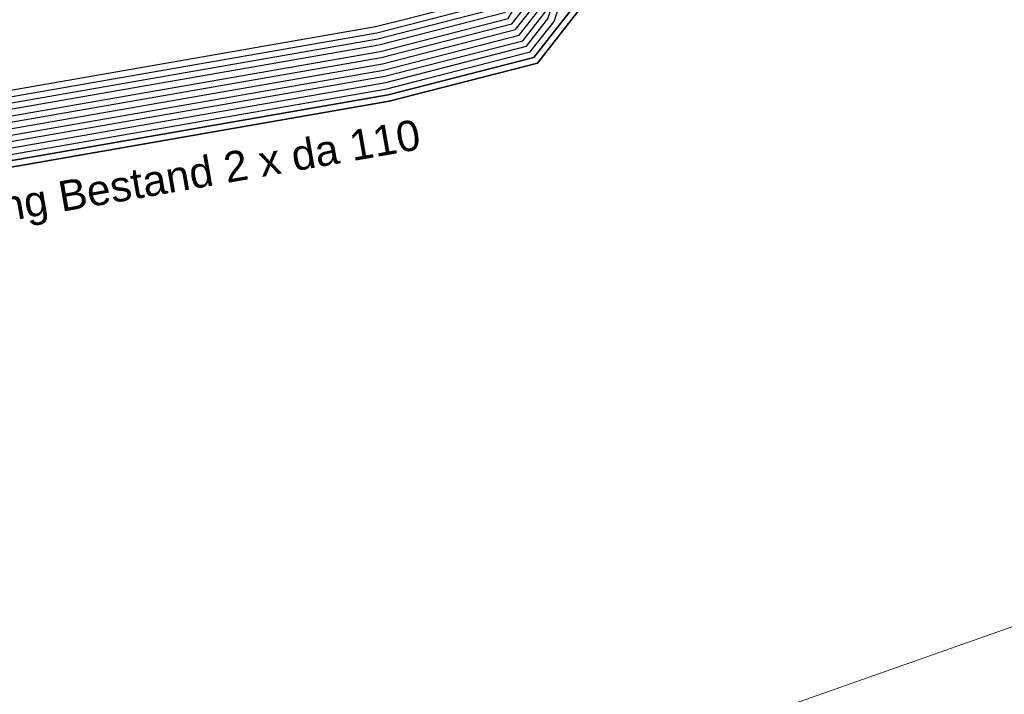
# Model space of a CAD drawing. Header units: metres. Extents: x -502 to 161, y -108 to 174.
# Tile 264 of 656: x -212.12 to -204.35, y -13.71 to -8.39. Entities that reach past the tile are written whole.
import ezdxf

# ---------------------------------------------------------------- set-up
doc = ezdxf.new("R2010")
doc.units = ezdxf.units.M
doc.header["$LTSCALE"] = 0.1
for name, color, linetype in [('BRI31-005.05-5p02-Koordinierung Lageplan 4. BA ZOB West 2022-06-15', 7, 'Continuous'), ('BRI31-005.06-5f07-Koordinierung Lageplan 4. BA ZOB Fernbusbahnh', 7, 'Continuous'), ('BRI32-005.02-5f05-Koordinierung Schemaplan 4 BA ZOB Teilbereich', 7, 'Continuous'), ('BRI32-005.03-5f06-Koordinierung Schemaplan 4 BA ZOB Teilbereich 2 Ost - Bahnhofsallee 2023-01-21', 7, 'Continuous')]:
    doc.layers.add(name, color=color, linetype=linetype)
doc.styles.add('Arial', font='arial.ttf')

msp = doc.modelspace()

# ---------------------------------------------------------------- linework, layer by layer
at = {"layer": 'BRI31-005.05-5p02-Koordinierung Lageplan 4. BA ZOB West 2022-06-15', "color": 250, "linetype": 'Continuous', "lineweight": 25, "true_color": 0x333333, "transparency": 33554687, "flags": 128}
for points in [[(-228.6567, -18.1334), (-224.4877, -11.8284), (-224.1907, -11.5134), (-223.5177, -11.3184), (-222.0817, -11.0284), (-209.2477, -8.7884), (-208.1777, -8.5134), (-207.9767, -8.2564), (-207.2077, -7.4424), (-205.0687, -4.2114), (-204.5087, -3.2234), (-204.4557, -2.4414), (-204.7127, -1.3154)], [(-229.0277, -18.0634), (-224.7607, -11.6114), (-224.3797, -11.2054), (-223.6017, -10.9754), (-222.1447, -10.6854), (-209.3107, -8.4454), (-209.0457, -8.3784), (-208.3807, -8.2054), (-208.1917, -7.9634), (-207.6767, -7.4274), (-207.5017, -7.2534), (-205.3697, -4.0294), (-204.8517, -3.1184), (-204.8057, -2.4694), (-205.0557, -1.3924)], [(-228.9747, -18.0734), (-224.7217, -11.6424), (-224.3527, -11.2494), (-223.5897, -11.0244), (-222.1357, -10.7344), (-209.3017, -8.4944), (-208.3517, -8.2494), (-208.1557, -7.9984), (-207.6407, -7.4624), (-207.4597, -7.2804), (-205.3267, -4.0554), (-204.8027, -3.1334), (-204.7557, -2.4654), (-205.0067, -1.3814)], [(-228.9217, -18.0834), (-224.6827, -11.6734), (-224.3257, -11.2934), (-223.5777, -11.0734), (-222.1267, -10.7834), (-209.2927, -8.5434), (-208.3227, -8.2934), (-208.0477, -8.1034), (-207.5327, -7.5674), (-207.3337, -7.3614), (-205.1977, -4.1334), (-204.6557, -3.1784), (-204.6057, -2.4534), (-204.8597, -1.3484)], [(-204.9577, -1.3704), (-204.7057, -2.4614), (-204.7537, -3.1484), (-205.2837, -4.0814), (-207.4177, -7.3074), (-207.6047, -7.4974), (-208.1197, -8.0334), (-208.2937, -8.3374), (-209.2837, -8.5924), (-222.1177, -10.8324), (-223.5657, -11.1224), (-224.2987, -11.3374), (-224.6437, -11.7044), (-228.8687, -18.0934)], [(-228.8157, -18.1034), (-224.6047, -11.7354), (-224.2717, -11.3814), (-223.5537, -11.1714), (-222.1087, -10.8814), (-209.2747, -8.6414), (-208.2647, -8.3814), (-208.0837, -8.0684), (-207.5687, -7.5324), (-207.3757, -7.3344), (-205.2407, -4.1074), (-204.7047, -3.1634), (-204.6557, -2.4574), (-204.9087, -1.3594)], [(-228.7627, -18.1134), (-224.5657, -11.7664), (-224.2447, -11.4254), (-223.5417, -11.2204), (-222.0997, -10.9304), (-209.2657, -8.6904), (-208.2357, -8.4254), (-208.0127, -8.1394), (-207.2917, -7.3884), (-205.1547, -4.1594), (-204.6067, -3.1934), (-204.5557, -2.4494), (-204.8107, -1.3374)], [(-228.7097, -18.1234), (-224.5267, -11.7974), (-224.2177, -11.4694), (-223.5297, -11.2694), (-222.0907, -10.9794), (-209.2567, -8.7394), (-208.2067, -8.4694), (-208.0057, -8.2114), (-207.2497, -7.4154), (-205.1117, -4.1854), (-204.5577, -3.2084), (-204.5057, -2.4454), (-204.7617, -1.3264)], [(-228.6037, -18.1434), (-224.4487, -11.8594), (-224.1637, -11.5574), (-223.5057, -11.3674), (-222.0727, -11.0774), (-209.2387, -8.8374), (-208.1487, -8.5574), (-207.9437, -8.2944), (-207.1657, -7.4694), (-205.4677, -3.1904), (-205.5627, -2.5404), (-205.8127, -1.6714)], [(-228.5507, -18.1534), (-224.4097, -11.8904), (-224.1367, -11.6014), (-223.4937, -11.4164), (-222.0637, -11.1264), (-209.2297, -8.8864), (-208.1197, -8.6014), (-207.9797, -8.4214), (-207.9507, -8.3844), (-206.7597, -4.7704), (-206.8417, -4.0074), (-207.3557, -1.9594)], [(-228.4977, -18.1634), (-224.3707, -11.9214), (-224.1097, -11.6454), (-223.4817, -11.4654), (-222.0547, -11.1754), (-209.2207, -8.9354), (-208.9177, -8.8584), (-208.0907, -8.6454), (-207.9027, -8.4044), (-206.7097, -4.7764), (-206.7917, -3.9994), (-207.3077, -1.9474)]]:
    msp.add_lwpolyline(points, dxfattribs=at)
at = {"layer": 'BRI31-005.05-5p02-Koordinierung Lageplan 4. BA ZOB West 2022-06-15', "color": 190, "linetype": 'Continuous', "lineweight": 35, "true_color": 0x7f00ff, "transparency": 33554687, "flags": 128}
for points in [[(-228.4447, -18.1734), (-224.3317, -11.9524), (-224.0827, -11.6894), (-223.4697, -11.5144), (-222.0457, -11.2244), (-209.2117, -8.9844), (-208.0617, -8.6894), (-207.4327, -7.8824), (-207.1237, -7.4964), (-205.0257, -4.2374), (-204.4597, -3.2384), (-204.4057, -2.4374), (-204.6637, -1.3044)], [(-228.3917, -18.1834), (-224.2927, -11.9834), (-224.0557, -11.7334), (-223.4577, -11.5634), (-222.0367, -11.2734), (-209.2027, -9.0334), (-208.0327, -8.7334), (-207.3937, -7.9134), (-207.0817, -7.5234), (-204.9827, -4.2634), (-204.4107, -3.2534), (-204.3557, -2.4334), (-204.6147, -1.2934)]]:
    msp.add_lwpolyline(points, dxfattribs=at)
at = {"layer": 'BRI31-005.06-5f07-Koordinierung Lageplan 4. BA ZOB Fernbusbahnh', "color": 250, "linetype": 'Continuous', "lineweight": 20, "true_color": 0x333333, "transparency": 33554687, "flags": 128}
for points in [[(-228.6567, -18.1334), (-224.4877, -11.8284), (-224.1907, -11.5134), (-223.5177, -11.3184), (-222.0817, -11.0284), (-209.2477, -8.7884), (-208.1777, -8.5134), (-207.9767, -8.2564), (-207.2077, -7.4424), (-205.0687, -4.2114), (-204.5087, -3.2234), (-204.4557, -2.4414), (-204.7127, -1.3154)], [(-229.0277, -18.0634), (-224.7607, -11.6114), (-224.3797, -11.2054), (-223.6017, -10.9754), (-222.1447, -10.6854), (-209.3107, -8.4454), (-209.0457, -8.3784), (-208.3807, -8.2054), (-208.1917, -7.9634), (-207.6767, -7.4274), (-207.5017, -7.2534), (-205.3697, -4.0294), (-204.8517, -3.1184), (-204.8057, -2.4694), (-205.0557, -1.3924)], [(-228.9747, -18.0734), (-224.7217, -11.6424), (-224.3527, -11.2494), (-223.5897, -11.0244), (-222.1357, -10.7344), (-209.3017, -8.4944), (-208.3517, -8.2494), (-208.1557, -7.9984), (-207.6407, -7.4624), (-207.4597, -7.2804), (-205.3267, -4.0554), (-204.8027, -3.1334), (-204.7557, -2.4654), (-205.0067, -1.3814)], [(-228.9217, -18.0834), (-224.6827, -11.6734), (-224.3257, -11.2934), (-223.5777, -11.0734), (-222.1267, -10.7834), (-209.2927, -8.5434), (-208.3227, -8.2934), (-208.0477, -8.1034), (-207.5327, -7.5674), (-207.3337, -7.3614), (-205.1977, -4.1334), (-204.6557, -3.1784), (-204.6057, -2.4534), (-204.8597, -1.3484)], [(-204.9577, -1.3704), (-204.7057, -2.4614), (-204.7537, -3.1484), (-205.2837, -4.0814), (-207.4177, -7.3074), (-207.6047, -7.4974), (-208.1197, -8.0334), (-208.2937, -8.3374), (-209.2837, -8.5924), (-222.1177, -10.8324), (-223.5657, -11.1224), (-224.2987, -11.3374), (-224.6437, -11.7044), (-228.8687, -18.0934)], [(-228.8157, -18.1034), (-224.6047, -11.7354), (-224.2717, -11.3814), (-223.5537, -11.1714), (-222.1087, -10.8814), (-209.2747, -8.6414), (-208.2647, -8.3814), (-208.0837, -8.0684), (-207.5687, -7.5324), (-207.3757, -7.3344), (-205.2407, -4.1074), (-204.7047, -3.1634), (-204.6557, -2.4574), (-204.9087, -1.3594)], [(-228.7627, -18.1134), (-224.5657, -11.7664), (-224.2447, -11.4254), (-223.5417, -11.2204), (-222.0997, -10.9304), (-209.2657, -8.6904), (-208.2357, -8.4254), (-208.0127, -8.1394), (-207.2917, -7.3884), (-205.1547, -4.1594), (-204.6067, -3.1934), (-204.5557, -2.4494), (-204.8107, -1.3374)], [(-228.7097, -18.1234), (-224.5267, -11.7974), (-224.2177, -11.4694), (-223.5297, -11.2694), (-222.0907, -10.9794), (-209.2567, -8.7394), (-208.2067, -8.4694), (-208.0057, -8.2114), (-207.2497, -7.4154), (-205.1117, -4.1854), (-204.5577, -3.2084), (-204.5057, -2.4454), (-204.7617, -1.3264)], [(-228.6037, -18.1434), (-224.4487, -11.8594), (-224.1637, -11.5574), (-223.5057, -11.3674), (-222.0727, -11.0774), (-209.2387, -8.8374), (-208.1487, -8.5574), (-207.9437, -8.2944), (-207.1657, -7.4694), (-205.4677, -3.1904), (-205.5627, -2.5404), (-205.8127, -1.6714)], [(-228.5507, -18.1534), (-224.4097, -11.8904), (-224.1367, -11.6014), (-223.4937, -11.4164), (-222.0637, -11.1264), (-209.2297, -8.8864), (-208.1197, -8.6014), (-207.9797, -8.4214), (-207.9507, -8.3844), (-206.7597, -4.7704), (-206.8417, -4.0074), (-207.3557, -1.9594)], [(-228.4977, -18.1634), (-224.3707, -11.9214), (-224.1097, -11.6454), (-223.4817, -11.4654), (-222.0547, -11.1754), (-209.2207, -8.9354), (-208.9177, -8.8584), (-208.0907, -8.6454), (-207.9027, -8.4044), (-206.7097, -4.7764), (-206.7917, -3.9994), (-207.3077, -1.9474)]]:
    msp.add_lwpolyline(points, dxfattribs=at)
at = {"layer": 'BRI31-005.06-5f07-Koordinierung Lageplan 4. BA ZOB Fernbusbahnh', "color": 190, "linetype": 'Continuous', "lineweight": 30, "true_color": 0x7f00ff, "transparency": 33554687, "flags": 128}
for points in [[(-228.4447, -18.1734), (-224.3317, -11.9524), (-224.0827, -11.6894), (-223.4697, -11.5144), (-222.0457, -11.2244), (-209.2117, -8.9844), (-208.0617, -8.6894), (-207.4327, -7.8824), (-207.1237, -7.4964), (-205.0257, -4.2374), (-204.4597, -3.2384), (-204.4057, -2.4374), (-204.6637, -1.3044)], [(-228.3917, -18.1834), (-224.2927, -11.9834), (-224.0557, -11.7334), (-223.4577, -11.5634), (-222.0367, -11.2734), (-209.2027, -9.0334), (-208.0327, -8.7334), (-207.3937, -7.9134), (-207.0817, -7.5234), (-204.9827, -4.2634), (-204.4107, -3.2534), (-204.3557, -2.4334), (-204.6147, -1.2934)]]:
    msp.add_lwpolyline(points, dxfattribs=at)
at = {"layer": 'BRI31-005.06-5f07-Koordinierung Lageplan 4. BA ZOB Fernbusbahnh', "color": 7, "linetype": 'Continuous', "lineweight": 13, "transparency": 33554687}
msp.add_polyline3d([(-96.9273, 36.5347, 321.7413), (-127.6577, 19.2668, 321.0921), (-131.5784, 16.8089, 321.0847), (-145.2307, 10.3373, 321.2303), (-159.1332, 4.1861, 321.2019), (-170.6864, -0.6216, 321.2527), (-175.3442, -2.4624, 321.2536), (-188.1709, -7.3861, 321.2474), (-196.8471, -10.5554, 321.3471), (-209.1849, -14.9024, 321.4012), (-222.8753, -19.5184, 321.4022), (-237.2406, -24.2474, 321.3764)], dxfattribs=at)
at = {"layer": 'BRI32-005.02-5f05-Koordinierung Schemaplan 4 BA ZOB Teilbereich', "color": 190, "linetype": 'Continuous', "lineweight": 35, "true_color": 0x7f00ff, "transparency": 33554687, "flags": 128}
for points in [[(-228.4447, -18.1734), (-224.3317, -11.9524), (-224.0827, -11.6894), (-223.4697, -11.5144), (-222.0457, -11.2244), (-209.2117, -8.9844), (-208.0617, -8.6894), (-207.4327, -7.8824), (-207.1237, -7.4964), (-205.0257, -4.2374), (-204.4597, -3.2384), (-204.4057, -2.4374), (-204.6637, -1.3044)], [(-228.3917, -18.1834), (-224.2927, -11.9834), (-224.0557, -11.7334), (-223.4577, -11.5634), (-222.0367, -11.2734), (-209.2027, -9.0334), (-208.0327, -8.7334), (-207.3937, -7.9134), (-207.0817, -7.5234), (-204.9827, -4.2634), (-204.4107, -3.2534), (-204.3557, -2.4334), (-204.6147, -1.2934)]]:
    msp.add_lwpolyline(points, dxfattribs=at)
at = {"layer": 'BRI32-005.02-5f05-Koordinierung Schemaplan 4 BA ZOB Teilbereich', "color": 250, "linetype": 'Continuous', "lineweight": 25, "true_color": 0x333333, "transparency": 33554687, "flags": 128}
for points in [[(-229.0277, -18.0634), (-224.7607, -11.6114), (-224.3797, -11.2054), (-223.6017, -10.9754), (-222.1447, -10.6854), (-209.3107, -8.4454), (-209.0457, -8.3784), (-208.3807, -8.2054), (-208.1917, -7.9634), (-207.6767, -7.4274), (-207.5017, -7.2534), (-205.3697, -4.0294), (-204.8517, -3.1184), (-204.8057, -2.4694), (-205.0557, -1.3924)], [(-228.9747, -18.0734), (-224.7217, -11.6424), (-224.3527, -11.2494), (-223.5897, -11.0244), (-222.1357, -10.7344), (-209.3017, -8.4944), (-208.3517, -8.2494), (-208.1557, -7.9984), (-207.6407, -7.4624), (-207.4597, -7.2804), (-205.3267, -4.0554), (-204.8027, -3.1334), (-204.7557, -2.4654), (-205.0067, -1.3814)], [(-228.9217, -18.0834), (-224.6827, -11.6734), (-224.3257, -11.2934), (-223.5777, -11.0734), (-222.1267, -10.7834), (-209.2927, -8.5434), (-208.3227, -8.2934), (-208.0477, -8.1034), (-207.5327, -7.5674), (-207.3337, -7.3614), (-205.1977, -4.1334), (-204.6557, -3.1784), (-204.6057, -2.4534), (-204.8597, -1.3484)], [(-204.9577, -1.3704), (-204.7057, -2.4614), (-204.7537, -3.1484), (-205.2837, -4.0814), (-207.4177, -7.3074), (-207.6047, -7.4974), (-208.1197, -8.0334), (-208.2937, -8.3374), (-209.2837, -8.5924), (-222.1177, -10.8324), (-223.5657, -11.1224), (-224.2987, -11.3374), (-224.6437, -11.7044), (-228.8687, -18.0934)], [(-228.8157, -18.1034), (-224.6047, -11.7354), (-224.2717, -11.3814), (-223.5537, -11.1714), (-222.1087, -10.8814), (-209.2747, -8.6414), (-208.2647, -8.3814), (-208.0837, -8.0684), (-207.5687, -7.5324), (-207.3757, -7.3344), (-205.2407, -4.1074), (-204.7047, -3.1634), (-204.6557, -2.4574), (-204.9087, -1.3594)], [(-228.7627, -18.1134), (-224.5657, -11.7664), (-224.2447, -11.4254), (-223.5417, -11.2204), (-222.0997, -10.9304), (-209.2657, -8.6904), (-208.2357, -8.4254), (-208.0127, -8.1394), (-207.2917, -7.3884), (-205.1547, -4.1594), (-204.6067, -3.1934), (-204.5557, -2.4494), (-204.8107, -1.3374)], [(-228.5507, -18.1534), (-224.4097, -11.8904), (-224.1367, -11.6014), (-223.4937, -11.4164), (-222.0637, -11.1264), (-209.2297, -8.8864), (-208.1197, -8.6014), (-207.9797, -8.4214), (-207.9507, -8.3844), (-206.7597, -4.7704), (-206.8417, -4.0074), (-207.3557, -1.9594)], [(-228.4977, -18.1634), (-224.3707, -11.9214), (-224.1097, -11.6454), (-223.4817, -11.4654), (-222.0547, -11.1754), (-209.2207, -8.9354), (-208.9177, -8.8584), (-208.0907, -8.6454), (-207.9027, -8.4044), (-206.7097, -4.7764), (-206.7917, -3.9994), (-207.3077, -1.9474)]]:
    msp.add_lwpolyline(points, dxfattribs=at)
at = {"layer": 'BRI32-005.03-5f06-Koordinierung Schemaplan 4 BA ZOB Teilbereich 2 Ost - Bahnhofsallee 2023-01-21', "color": 250, "linetype": 'Continuous', "lineweight": 20, "true_color": 0x333333, "transparency": 33554687, "flags": 128}
for points in [[(-228.6567, -18.1334), (-224.4877, -11.8284), (-224.1907, -11.5134), (-223.5177, -11.3184), (-222.0817, -11.0284), (-209.2477, -8.7884), (-208.1777, -8.5134), (-207.9767, -8.2564), (-207.2077, -7.4424), (-205.0687, -4.2114), (-204.5087, -3.2234), (-204.4557, -2.4414), (-204.7127, -1.3154)], [(-229.0277, -18.0634), (-224.7607, -11.6114), (-224.3797, -11.2054), (-223.6017, -10.9754), (-222.1447, -10.6854), (-209.3107, -8.4454), (-209.0457, -8.3784), (-208.3807, -8.2054), (-208.1917, -7.9634), (-207.6767, -7.4274), (-207.5017, -7.2534), (-205.3697, -4.0294), (-204.8517, -3.1184), (-204.8057, -2.4694), (-205.0557, -1.3924)], [(-228.9747, -18.0734), (-224.7217, -11.6424), (-224.3527, -11.2494), (-223.5897, -11.0244), (-222.1357, -10.7344), (-209.3017, -8.4944), (-208.3517, -8.2494), (-208.1557, -7.9984), (-207.6407, -7.4624), (-207.4597, -7.2804), (-205.3267, -4.0554), (-204.8027, -3.1334), (-204.7557, -2.4654), (-205.0067, -1.3814)], [(-228.9217, -18.0834), (-224.6827, -11.6734), (-224.3257, -11.2934), (-223.5777, -11.0734), (-222.1267, -10.7834), (-209.2927, -8.5434), (-208.3227, -8.2934), (-208.0477, -8.1034), (-207.5327, -7.5674), (-207.3337, -7.3614), (-205.1977, -4.1334), (-204.6557, -3.1784), (-204.6057, -2.4534), (-204.8597, -1.3484)], [(-204.9577, -1.3704), (-204.7057, -2.4614), (-204.7537, -3.1484), (-205.2837, -4.0814), (-207.4177, -7.3074), (-207.6047, -7.4974), (-208.1197, -8.0334), (-208.2937, -8.3374), (-209.2837, -8.5924), (-222.1177, -10.8324), (-223.5657, -11.1224), (-224.2987, -11.3374), (-224.6437, -11.7044), (-228.8687, -18.0934)], [(-228.8157, -18.1034), (-224.6047, -11.7354), (-224.2717, -11.3814), (-223.5537, -11.1714), (-222.1087, -10.8814), (-209.2747, -8.6414), (-208.2647, -8.3814), (-208.0837, -8.0684), (-207.5687, -7.5324), (-207.3757, -7.3344), (-205.2407, -4.1074), (-204.7047, -3.1634), (-204.6557, -2.4574), (-204.9087, -1.3594)], [(-228.7627, -18.1134), (-224.5657, -11.7664), (-224.2447, -11.4254), (-223.5417, -11.2204), (-222.0997, -10.9304), (-209.2657, -8.6904), (-208.2357, -8.4254), (-208.0127, -8.1394), (-207.2917, -7.3884), (-205.1547, -4.1594), (-204.6067, -3.1934), (-204.5557, -2.4494), (-204.8107, -1.3374)], [(-228.7097, -18.1234), (-224.5267, -11.7974), (-224.2177, -11.4694), (-223.5297, -11.2694), (-222.0907, -10.9794), (-209.2567, -8.7394), (-208.2067, -8.4694), (-208.0057, -8.2114), (-207.2497, -7.4154), (-205.1117, -4.1854), (-204.5577, -3.2084), (-204.5057, -2.4454), (-204.7617, -1.3264)], [(-228.5507, -18.1534), (-224.4097, -11.8904), (-224.1367, -11.6014), (-223.4937, -11.4164), (-222.0637, -11.1264), (-209.2297, -8.8864), (-208.1197, -8.6014), (-207.9797, -8.4214), (-207.9507, -8.3844), (-206.7597, -4.7704), (-206.8417, -4.0074), (-207.3557, -1.9594)], [(-228.4977, -18.1634), (-224.3707, -11.9214), (-224.1097, -11.6454), (-223.4817, -11.4654), (-222.0547, -11.1754), (-209.2207, -8.9354), (-208.9177, -8.8584), (-208.0907, -8.6454), (-207.9027, -8.4044), (-206.7097, -4.7764), (-206.7917, -3.9994), (-207.3077, -1.9474)]]:
    msp.add_lwpolyline(points, dxfattribs=at)
at = {"layer": 'BRI32-005.03-5f06-Koordinierung Schemaplan 4 BA ZOB Teilbereich 2 Ost - Bahnhofsallee 2023-01-21', "color": 190, "linetype": 'Continuous', "lineweight": 30, "true_color": 0x7f00ff, "transparency": 33554687, "flags": 128}
for points in [[(-228.4447, -18.1734), (-224.3317, -11.9524), (-224.0827, -11.6894), (-223.4697, -11.5144), (-222.0457, -11.2244), (-209.2117, -8.9844), (-208.0617, -8.6894), (-207.4327, -7.8824), (-207.1237, -7.4964), (-205.0257, -4.2374), (-204.4597, -3.2384), (-204.4057, -2.4374), (-204.6637, -1.3044)], [(-228.3917, -18.1834), (-224.2927, -11.9834), (-224.0557, -11.7334), (-223.4577, -11.5634), (-222.0367, -11.2734), (-209.2027, -9.0334), (-208.0327, -8.7334), (-207.3937, -7.9134), (-207.0817, -7.5234), (-204.9827, -4.2634), (-204.4107, -3.2534), (-204.3557, -2.4334), (-204.6147, -1.2934)]]:
    msp.add_lwpolyline(points, dxfattribs=at)

# ---------------------------------------------------------------- texts
at = {"layer": 'BRI31-005.05-5p02-Koordinierung Lageplan 4. BA ZOB West 2022-06-15', "color": 251, "true_color": 0x5b5b5b, "transparency": 33554687, "insert": (-218.0171, -8.3563), "char_height": 0.24, "attachment_point": 1, "rotation": 10.84194, "line_spacing_factor": 0.25, "style": 'Arial'}
msp.add_mtext('Bestand 2 x da 110 wird nicht weitergeführt', dxfattribs=at)
at = {"layer": 'BRI31-005.05-5p02-Koordinierung Lageplan 4. BA ZOB West 2022-06-15', "color": 7, "transparency": 33554687, "insert": (-213.3533, -9.9368), "char_height": 0.24, "attachment_point": 1, "rotation": 9.90045, "line_spacing_factor": 0.25, "style": 'Arial'}
msp.add_mtext('Hauptring Bestand 2 x da 110', dxfattribs=at)
at = {"layer": 'BRI31-005.06-5f07-Koordinierung Lageplan 4. BA ZOB Fernbusbahnh', "color": 251, "true_color": 0x5b5b5b, "transparency": 33554687, "insert": (-218.0171, -8.3563), "char_height": 0.24, "attachment_point": 1, "rotation": 10.84194, "line_spacing_factor": 0.25, "style": 'Arial'}
msp.add_mtext('Bestand 2 x da 110 wird nicht weitergeführt', dxfattribs=at)
at = {"layer": 'BRI31-005.06-5f07-Koordinierung Lageplan 4. BA ZOB Fernbusbahnh', "color": 7, "transparency": 33554687, "insert": (-213.3533, -9.9368), "char_height": 0.24, "attachment_point": 1, "rotation": 9.90045, "line_spacing_factor": 0.25, "style": 'Arial'}
msp.add_mtext('Hauptring Bestand 2 x da 110', dxfattribs=at)

doc.saveas('drawing.dxf')
